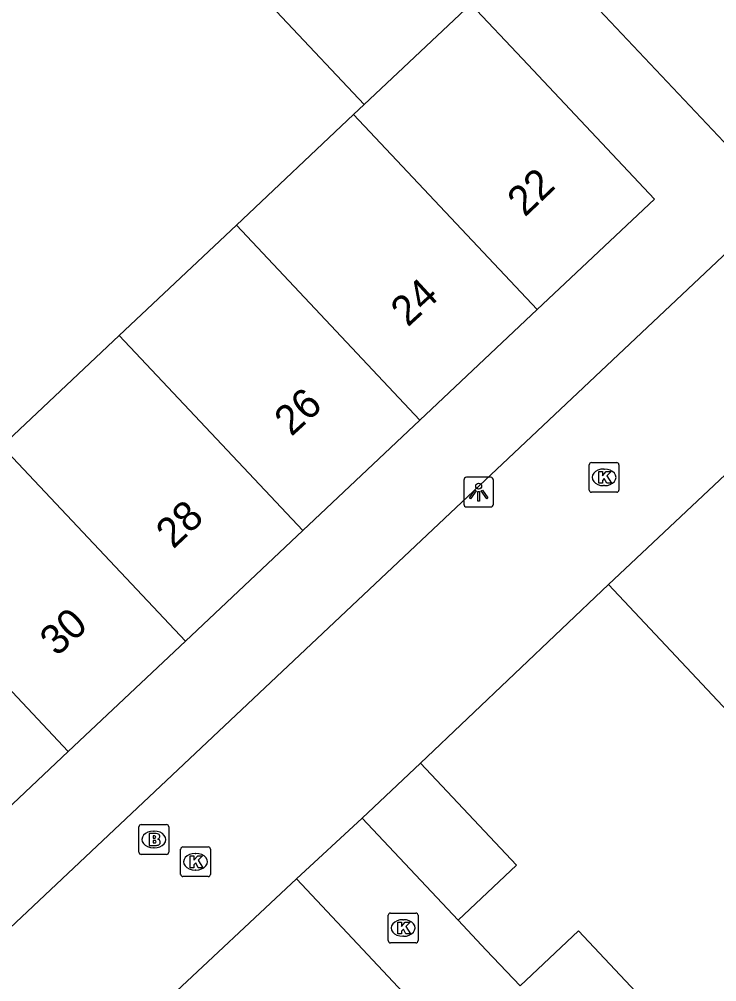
# Model space of a CAD drawing. Extents: x 162542 to 163144, y 380786 to 381511.
# Drawn here: x 162868.39 to 162891.89, y 381225.53 to 381257.93 of the extents above; entities that cross this region are included whole.
import ezdxf

# ---------------------------------------------------------------- set-up
doc = ezdxf.new("R2010")
doc.units = 0
for name, color, linetype in [('IMGEO_Brandkraan', 7, 'Continuous'), ('IMGEO_Kolk', 7, 'Continuous'), ('IMGEO_Lichtpunt', 7, 'Continuous'), ('IMGEO_Muur', 7, 'Continuous'), ('IMGEO_Pand', 7, 'Continuous'), ('IMGEO_Pand_nummerreeks', 7, 'Continuous'), ('IMGEO_Rijbaan_lokaal_open', 7, 'Continuous'), ('IMGEO_Voetpad_open', 7, 'Continuous')]:
    doc.layers.add(name, color=color, linetype=linetype)

msp = doc.modelspace()

# ---------------------------------------------------------------- linework, layer by layer
at = {"layer": 'IMGEO_Brandkraan'}
for p, q in [((162872.498, 381230.819), (162873.35, 381230.819)), ((162872.423, 381229.893), (162872.423, 381230.745)), ((162872.911, 381230.599), (162872.936, 381230.599)), ((162873.424, 381230.745), (162873.424, 381229.893)), ((162872.934, 381230.039), (162872.909, 381230.039)), ((162873.35, 381229.819), (162872.498, 381229.819))]:
    msp.add_line(p, q, dxfattribs=at)
for points in [[(162872.498, 381230.819), (162873.35, 381230.819)], [(162872.423, 381229.893), (162872.423, 381230.745)], [(162872.771, 381230.519), (162872.771, 381230.119), (162872.984, 381230.119)], [(162873.002, 381230.519), (162872.771, 381230.519)], [(162873.424, 381230.745), (162873.424, 381229.893)], [(162872.95, 381230.438), (162872.896, 381230.438), (162872.896, 381230.362)], [(162872.896, 381230.362), (162872.949, 381230.362)], [(162872.958, 381230.286), (162872.896, 381230.286), (162872.896, 381230.205)], [(162872.896, 381230.205), (162872.958, 381230.205)], [(162873.35, 381229.819), (162872.498, 381229.819)]]:
    msp.add_lwpolyline(points, dxfattribs=at)
for centre, radius, start, end in [((162872.5, 381230.743), 0.0765, 91.552, 178.448), ((162872.5, 381230.743), 0.0765, 91.552, 178.448), ((162873.348, 381230.743), 0.0765, 1.552, 88.448), ((162873.348, 381230.743), 0.0765, 1.552, 88.448), ((162873.006, 381230.374), 0.145, 59.4692, 91.5367), ((162873.031, 381230.421), 0.0922, 285.5137, 58.1501), ((162872.951, 381230.4), 0.0379, 267.8285, 90.9355), ((162872.959, 381230.245), 0.0404, 269.8759, 90.5077), ((162873.036, 381230.229), 0.105, 301.3115, 78.989), ((162872.5, 381229.895), 0.0765, 181.552, 268.448), ((162872.5, 381229.895), 0.0765, 181.552, 268.448), ((162872.99, 381230.37), 0.251, 268.6676, 293.5347), ((162873.348, 381229.895), 0.0765, 271.552, 358.448), ((162873.348, 381229.895), 0.0765, 271.552, 358.448)]:
    msp.add_arc(centre, radius, start, end, dxfattribs=at)
for centre, major_axis, ratio, start_param, end_param in [((162872.91, 381230.319), (-0.387, 0.002), 0.722429, 4.712389, 7.853982), ((162872.935, 381230.319), (-0.39, 0.002), 0.717154, 1.570796, 4.712389)]:
    msp.add_ellipse(centre, major_axis=major_axis, ratio=ratio, start_param=start_param, end_param=end_param, dxfattribs=at)
at = {"layer": 'IMGEO_Kolk'}
for p, q in [((162887.59, 381242.082), (162887.59, 381242.934)), ((162887.665, 381243.008), (162888.517, 381243.008)), ((162888.078, 381242.788), (162888.103, 381242.788)), ((162888.591, 381242.934), (162888.591, 381242.082)), ((162888.101, 381242.228), (162888.076, 381242.228)), ((162888.517, 381242.008), (162887.665, 381242.008)), ((162873.827, 381229.143), (162873.827, 381229.995)), ((162873.902, 381230.069), (162874.754, 381230.069)), ((162874.315, 381229.849), (162874.34, 381229.849)), ((162874.828, 381229.995), (162874.828, 381229.143)), ((162874.338, 381229.289), (162874.313, 381229.289)), ((162874.754, 381229.069), (162873.902, 381229.069)), ((162880.821, 381226.914), (162880.821, 381227.766)), ((162880.896, 381227.84), (162881.748, 381227.84)), ((162881.309, 381227.62), (162881.334, 381227.62)), ((162881.822, 381227.766), (162881.822, 381226.914)), ((162881.332, 381227.06), (162881.307, 381227.06)), ((162881.748, 381226.84), (162880.896, 381226.84))]:
    msp.add_line(p, q, dxfattribs=at)
for points in [[(162887.59, 381242.082), (162887.59, 381242.934)], [(162887.665, 381243.008), (162888.517, 381243.008)], [(162888.591, 381242.934), (162888.591, 381242.082)], [(162887.911, 381242.708), (162888.034, 381242.708), (162888.034, 381242.557), (162888.164, 381242.708), (162888.328, 381242.708), (162888.182, 381242.557), (162888.335, 381242.308), (162888.183, 381242.308), (162888.098, 381242.472), (162888.034, 381242.405), (162888.034, 381242.308), (162887.911, 381242.308), (162887.911, 381242.708)], [(162888.517, 381242.008), (162887.665, 381242.008)], [(162873.827, 381229.143), (162873.827, 381229.995)], [(162873.902, 381230.069), (162874.754, 381230.069)], [(162874.828, 381229.995), (162874.828, 381229.143)], [(162874.148, 381229.769), (162874.271, 381229.769), (162874.271, 381229.618), (162874.401, 381229.769), (162874.565, 381229.769), (162874.419, 381229.618), (162874.572, 381229.369), (162874.42, 381229.369), (162874.335, 381229.533), (162874.271, 381229.466), (162874.271, 381229.369), (162874.148, 381229.369), (162874.148, 381229.769)], [(162874.754, 381229.069), (162873.902, 381229.069)], [(162880.821, 381226.914), (162880.821, 381227.766)], [(162880.896, 381227.84), (162881.748, 381227.84)], [(162881.822, 381227.766), (162881.822, 381226.914)], [(162881.142, 381227.54), (162881.265, 381227.54), (162881.265, 381227.389), (162881.395, 381227.54), (162881.559, 381227.54), (162881.413, 381227.389), (162881.566, 381227.14), (162881.414, 381227.14), (162881.329, 381227.304), (162881.265, 381227.237), (162881.265, 381227.14), (162881.142, 381227.14), (162881.142, 381227.54)], [(162881.748, 381226.84), (162880.896, 381226.84)]]:
    msp.add_lwpolyline(points, dxfattribs=at)
for centre, start, end in [((162887.667, 381242.932), 91.552, 178.448), ((162887.667, 381242.932), 91.552, 178.448), ((162888.515, 381242.932), 1.552, 88.448), ((162888.515, 381242.932), 1.552, 88.448), ((162887.667, 381242.084), 181.552, 268.448), ((162887.667, 381242.084), 181.552, 268.448), ((162888.515, 381242.084), 271.552, 358.448), ((162888.515, 381242.084), 271.552, 358.448), ((162873.904, 381229.993), 91.552, 178.448), ((162873.904, 381229.993), 91.552, 178.448), ((162874.752, 381229.993), 1.552, 88.448), ((162874.752, 381229.993), 1.552, 88.448), ((162873.904, 381229.145), 181.552, 268.448), ((162873.904, 381229.145), 181.552, 268.448), ((162874.752, 381229.145), 271.552, 358.448), ((162874.752, 381229.145), 271.552, 358.448), ((162880.898, 381227.764), 91.552, 178.448), ((162880.898, 381227.764), 91.552, 178.448), ((162881.746, 381227.764), 1.552, 88.448), ((162881.746, 381227.764), 1.552, 88.448), ((162880.898, 381226.916), 181.552, 268.448), ((162880.898, 381226.916), 181.552, 268.448), ((162881.746, 381226.916), 271.552, 358.448), ((162881.746, 381226.916), 271.552, 358.448)]:
    msp.add_arc(centre, 0.0765, start, end, dxfattribs=at)
for centre, major_axis, ratio, start_param, end_param in [((162888.077, 381242.508), (-0.387, 0.002), 0.722429, 4.712389, 7.853982), ((162888.102, 381242.508), (-0.39, 0.002), 0.717154, 1.570796, 4.712389), ((162874.314, 381229.569), (-0.387, 0.002), 0.722429, 4.712389, 7.853982), ((162874.339, 381229.569), (-0.39, 0.002), 0.717154, 1.570796, 4.712389), ((162881.308, 381227.34), (-0.387, 0.002), 0.722429, 4.712389, 7.853982), ((162881.333, 381227.34), (-0.39, 0.002), 0.717154, 1.570796, 4.712389)]:
    msp.add_ellipse(centre, major_axis=major_axis, ratio=ratio, start_param=start_param, end_param=end_param, dxfattribs=at)
at = {"layer": 'IMGEO_Lichtpunt'}
for p, q in [((162884.268, 381242.51), (162883.46, 381242.51)), ((162884.268, 381242.51), (162883.46, 381242.51)), ((162883.366, 381242.415), (162883.366, 381241.608)), ((162883.366, 381242.415), (162883.366, 381241.608)), ((162884.362, 381241.608), (162884.362, 381242.415)), ((162884.362, 381241.608), (162884.362, 381242.415)), ((162883.46, 381241.514), (162884.268, 381241.514)), ((162883.46, 381241.514), (162884.268, 381241.514))]:
    msp.add_line(p, q, dxfattribs=at)
for points in [[(162883.74, 381242.079), (162883.779, 381242.051), (162883.591, 381241.789), (162883.553, 381241.816), (162883.74, 381242.079)], [(162883.842, 381242.031), (162883.889, 381242.031), (162883.889, 381241.709), (162883.842, 381241.709), (162883.842, 381242.031)], [(162883.952, 381242.051), (162883.99, 381242.078), (162884.177, 381241.816), (162884.138, 381241.788), (162883.952, 381242.051)]]:
    msp.add_lwpolyline(points, dxfattribs=at)
msp.add_circle((162883.865, 381242.213), 0.0994, dxfattribs=at)
for centre, start, end in [((162883.46, 381242.415), 90, 180), ((162883.46, 381242.415), 90, 180), ((162884.268, 381242.415), 0, 90), ((162884.268, 381242.415), 0, 90), ((162883.46, 381241.608), 180, 270), ((162883.46, 381241.608), 180, 270), ((162884.268, 381241.608), 270, 0), ((162884.268, 381241.608), 270, 360)]:
    msp.add_arc(centre, 0.0946, start, end, dxfattribs=at)
at = {"layer": 'IMGEO_Muur'}
msp.add_lwpolyline([(162888.236, 381238.896), (162881.902, 381232.893)], dxfattribs=at)
at = {"layer": 'IMGEO_Pand'}
for points in [[(162867.248, 381268.598), (162872.765, 381262.746), (162874.459, 381260.949), (162880.011, 381255.059)], [(162880.011, 381255.059), (162883.607, 381258.437), (162885.341, 381256.593), (162889.784, 381251.871), (162885.835, 381248.153)], [(162879.651, 381254.72), (162880.011, 381255.059)], [(162879.651, 381254.72), (162875.703, 381251)], [(162885.835, 381248.153), (162879.651, 381254.72)], [(162875.703, 381251), (162871.755, 381247.281)], [(162875.703, 381251), (162881.886, 381244.434)], [(162885.835, 381248.153), (162881.886, 381244.434)], [(162871.755, 381247.281), (162867.807, 381243.561)], [(162877.937, 381240.716), (162871.755, 381247.281)], [(162888.236, 381238.896), (162895.536, 381245.762)], [(162881.886, 381244.434), (162877.937, 381240.716)], [(162873.988, 381236.997), (162867.807, 381243.561)], [(162877.937, 381240.716), (162873.988, 381236.997)], [(162870.04, 381233.279), (162863.86, 381239.842)], [(162892.44, 381234.436), (162888.236, 381238.896)], [(162873.988, 381236.997), (162870.04, 381233.279)], [(162870.04, 381233.279), (162866.091, 381229.56)], [(162881.902, 381232.893), (162879.942, 381231.036)], [(162881.902, 381232.893), (162885.135, 381229.459), (162883.17, 381227.607)], [(162883.17, 381227.607), (162879.942, 381231.036)], [(162885.259, 381225.388), (162887.224, 381227.24), (162890.211, 381224.066)]]:
    msp.add_lwpolyline(points, dxfattribs=at)
at = {"layer": 'IMGEO_Rijbaan_lokaal_open'}
for points in [[(162879.942, 381231.036), (162877.727, 381228.995)], [(162877.727, 381228.995), (162881.841, 381224.622)], [(162883.17, 381227.607), (162884.12, 381226.598), (162885.259, 381225.388)]]:
    msp.add_lwpolyline(points, dxfattribs=at)
at = {"layer": 'IMGEO_Voetpad_open'}
for points in [[(162865.48, 381282.064), (162871.275, 381275.979), (162871.311, 381275.941), (162873.07, 381274.077), (162878.582, 381268.238), (162880.297, 381266.406), (162887.54, 381258.657), (162894.031, 381251.782)], [(162894.031, 381251.782), (162837.429, 381198.492), (162842.87, 381158.314)], [(162888.236, 381238.896), (162881.902, 381232.893)], [(162873.342, 381224.889), (162877.727, 381228.995)]]:
    msp.add_lwpolyline(points, dxfattribs=at)

# ---------------------------------------------------------------- texts
at = {"layer": 'IMGEO_Pand_nummerreeks'}
for s, rotation, p in [('22', 43.5854, (162885.42, 381251.247)), ('24', 42.5828, (162881.478, 381247.545)), ('26', 42.4466, (162877.555, 381243.86)), ('28', 43.3091, (162873.579, 381240.075)), ('30', 42.4718, (162869.657, 381236.454))]:
    msp.add_text(s, height=1, rotation=rotation, dxfattribs=at).set_placement(p)

doc.saveas('drawing.dxf')
